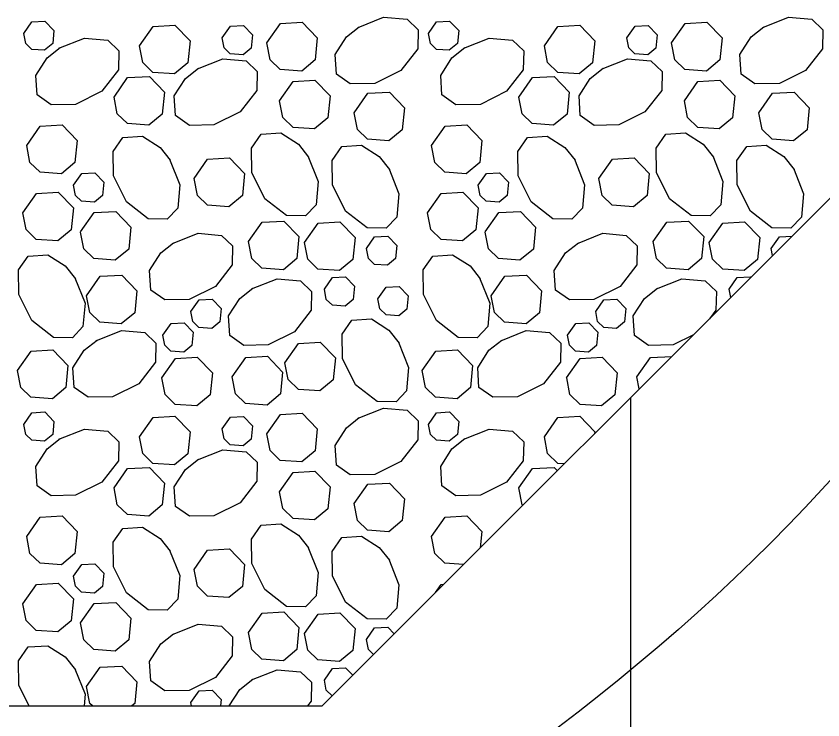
# Model space of a CAD drawing. Extents: x 636530 to 644067, y 294168 to 299122.
# Drawn here: x 638651.66 to 638667.59, y 297975.17 to 297989.08 of the extents above; entities that cross this region are included whole.
import ezdxf

# ---------------------------------------------------------------- set-up
doc = ezdxf.new("R2010")
doc.units = 0
doc.layers.add('1', color=7, linetype='Continuous')

msp = doc.modelspace()

# ---------------------------------------------------------------- linework, layer by layer
at = {"layer": '1'}
for p, q in [((638657.699, 297975.447), (638680.05, 297997.798)), ((638663.795, 297981.543), (638663.795, 297966.303)), ((638580.634, 297975.447), (638657.699, 297975.447))]:
    msp.add_line(p, q, dxfattribs=at)
for points in [[(638651.806, 297988.739), (638651.967, 297988.969), (638652.225, 297988.983), (638652.404, 297988.798), (638652.378, 297988.537), (638652.219, 297988.405), (638651.964, 297988.423), (638651.845, 297988.54), (638651.806, 297988.739)], [(638658.413, 297988.857), (638658.916, 297989.057), (638659.378, 297989.017), (638659.598, 297988.808), (638659.591, 297988.433), (638659.258, 297988.007), (638658.743, 297987.749), (638658.257, 297987.741), (638657.984, 297987.935), (638657.958, 297988.322), (638658.18, 297988.668), (638658.434, 297988.87)], [(638659.801, 297988.739), (638659.963, 297988.969), (638660.22, 297988.983), (638660.399, 297988.798), (638660.373, 297988.537), (638660.214, 297988.405), (638659.96, 297988.423), (638659.84, 297988.54), (638659.801, 297988.739)], [(638666.409, 297988.857), (638666.912, 297989.057), (638667.374, 297989.017), (638667.593, 297988.808), (638667.587, 297988.433), (638667.253, 297988.007), (638666.738, 297987.749), (638666.252, 297987.741), (638665.979, 297987.935), (638665.953, 297988.322), (638666.175, 297988.668), (638666.429, 297988.87)], [(638654.096, 297988.493), (638654.365, 297988.876), (638654.794, 297988.901), (638655.093, 297988.591), (638655.049, 297988.157), (638654.784, 297987.937), (638654.36, 297987.968), (638654.161, 297988.161), (638654.096, 297988.493)], [(638655.727, 297988.651), (638655.889, 297988.88), (638656.146, 297988.895), (638656.326, 297988.709), (638656.3, 297988.449), (638656.141, 297988.317), (638655.886, 297988.335), (638655.766, 297988.451), (638655.728, 297988.651)], [(638656.609, 297988.552), (638656.878, 297988.934), (638657.307, 297988.959), (638657.605, 297988.649), (638657.562, 297988.216), (638657.297, 297987.995), (638656.873, 297988.026), (638656.674, 297988.219), (638656.609, 297988.552)], [(638662.091, 297988.493), (638662.36, 297988.876), (638662.789, 297988.901), (638663.088, 297988.591), (638663.045, 297988.157), (638662.78, 297987.937), (638662.356, 297987.968), (638662.156, 297988.161), (638662.091, 297988.493)], [(638663.723, 297988.651), (638663.884, 297988.88), (638664.142, 297988.895), (638664.321, 297988.709), (638664.295, 297988.449), (638664.136, 297988.317), (638663.881, 297988.335), (638663.762, 297988.451), (638663.723, 297988.651)], [(638664.604, 297988.552), (638664.873, 297988.934), (638665.302, 297988.959), (638665.601, 297988.649), (638665.558, 297988.216), (638665.292, 297987.995), (638664.869, 297988.026), (638664.669, 297988.219), (638664.604, 297988.552)], [(638652.503, 297988.444), (638653.006, 297988.644), (638653.468, 297988.604), (638653.687, 297988.395), (638653.68, 297988.02), (638653.347, 297987.594), (638652.832, 297987.336), (638652.346, 297987.328), (638652.073, 297987.522), (638652.047, 297987.909), (638652.269, 297988.255), (638652.523, 297988.457)], [(638660.498, 297988.444), (638661.001, 297988.644), (638661.463, 297988.604), (638661.683, 297988.395), (638661.676, 297988.02), (638661.342, 297987.594), (638660.827, 297987.336), (638660.342, 297987.328), (638660.069, 297987.522), (638660.043, 297987.909), (638660.264, 297988.255), (638660.518, 297988.457)], [(638655.236, 297988.038), (638655.739, 297988.237), (638656.201, 297988.197), (638656.42, 297987.988), (638656.413, 297987.613), (638656.08, 297987.187), (638655.565, 297986.93), (638655.079, 297986.921), (638654.806, 297987.115), (638654.78, 297987.502), (638655.002, 297987.848), (638655.256, 297988.051)], [(638663.231, 297988.038), (638663.734, 297988.237), (638664.196, 297988.197), (638664.416, 297987.988), (638664.409, 297987.613), (638664.075, 297987.187), (638663.56, 297986.93), (638663.075, 297986.921), (638662.801, 297987.115), (638662.776, 297987.502), (638662.997, 297987.848), (638663.251, 297988.051)], [(638653.59, 297987.481), (638653.859, 297987.864), (638654.288, 297987.889), (638654.587, 297987.579), (638654.543, 297987.145), (638654.278, 297986.925), (638653.854, 297986.956), (638653.655, 297987.149), (638653.59, 297987.481)], [(638661.585, 297987.481), (638661.854, 297987.864), (638662.283, 297987.889), (638662.582, 297987.579), (638662.539, 297987.145), (638662.274, 297986.925), (638661.85, 297986.956), (638661.65, 297987.149), (638661.585, 297987.481)], [(638656.862, 297987.406), (638657.131, 297987.789), (638657.56, 297987.813), (638657.858, 297987.504), (638657.815, 297987.07), (638657.55, 297986.85), (638657.126, 297986.88), (638656.927, 297987.074), (638656.862, 297987.406)], [(638664.857, 297987.406), (638665.126, 297987.789), (638665.555, 297987.813), (638665.854, 297987.504), (638665.811, 297987.07), (638665.545, 297986.85), (638665.122, 297986.88), (638664.922, 297987.074), (638664.857, 297987.406)], [(638658.332, 297987.172), (638658.601, 297987.555), (638659.03, 297987.579), (638659.329, 297987.27), (638659.285, 297986.836), (638659.02, 297986.615), (638658.596, 297986.646), (638658.397, 297986.84), (638658.332, 297987.172)], [(638666.327, 297987.172), (638666.596, 297987.555), (638667.026, 297987.579), (638667.324, 297987.27), (638667.281, 297986.836), (638667.016, 297986.615), (638666.592, 297986.646), (638666.392, 297986.84), (638666.328, 297987.172)], [(638651.865, 297986.522), (638652.134, 297986.904), (638652.564, 297986.929), (638652.862, 297986.619), (638652.819, 297986.186), (638652.554, 297985.965), (638652.13, 297985.996), (638651.93, 297986.189), (638651.866, 297986.522)], [(638659.861, 297986.522), (638660.13, 297986.904), (638660.559, 297986.929), (638660.858, 297986.619), (638660.814, 297986.186), (638660.549, 297985.965), (638660.125, 297985.996), (638659.926, 297986.189), (638659.861, 297986.522)], [(638657.421, 297986.317), (638657.621, 297985.814), (638657.581, 297985.351), (638657.372, 297985.132), (638656.997, 297985.139), (638656.571, 297985.472), (638656.313, 297985.987), (638656.305, 297986.473), (638656.499, 297986.746), (638656.886, 297986.772), (638657.232, 297986.55), (638657.434, 297986.296)], [(638665.417, 297986.317), (638665.616, 297985.814), (638665.576, 297985.351), (638665.367, 297985.132), (638664.992, 297985.139), (638664.566, 297985.472), (638664.309, 297985.987), (638664.3, 297986.473), (638664.494, 297986.746), (638664.881, 297986.772), (638665.227, 297986.55), (638665.43, 297986.296)], [(638654.688, 297986.252), (638654.888, 297985.749), (638654.848, 297985.286), (638654.639, 297985.067), (638654.264, 297985.074), (638653.838, 297985.407), (638653.58, 297985.922), (638653.572, 297986.408), (638653.766, 297986.681), (638654.153, 297986.707), (638654.499, 297986.485), (638654.701, 297986.231)], [(638662.684, 297986.252), (638662.883, 297985.749), (638662.843, 297985.286), (638662.634, 297985.067), (638662.259, 297985.074), (638661.833, 297985.407), (638661.576, 297985.922), (638661.567, 297986.408), (638661.761, 297986.681), (638662.148, 297986.707), (638662.494, 297986.485), (638662.697, 297986.231)], [(638659.016, 297986.073), (638659.215, 297985.57), (638659.175, 297985.107), (638658.966, 297984.888), (638658.591, 297984.895), (638658.165, 297985.228), (638657.908, 297985.743), (638657.899, 297986.229), (638658.093, 297986.502), (638658.48, 297986.528), (638658.826, 297986.306), (638659.029, 297986.052)], [(638667.011, 297986.073), (638667.21, 297985.57), (638667.171, 297985.107), (638666.962, 297984.888), (638666.587, 297984.895), (638666.161, 297985.228), (638665.903, 297985.743), (638665.895, 297986.229), (638666.089, 297986.502), (638666.475, 297986.528), (638666.821, 297986.306), (638667.024, 297986.052)], [(638655.171, 297985.871), (638655.44, 297986.254), (638655.87, 297986.278), (638656.168, 297985.969), (638656.125, 297985.535), (638655.86, 297985.314), (638655.436, 297985.345), (638655.236, 297985.538), (638655.172, 297985.871)], [(638663.167, 297985.871), (638663.436, 297986.254), (638663.865, 297986.278), (638664.164, 297985.969), (638664.12, 297985.535), (638663.855, 297985.314), (638663.431, 297985.345), (638663.232, 297985.538), (638663.167, 297985.871)], [(638652.789, 297985.738), (638652.951, 297985.967), (638653.208, 297985.982), (638653.387, 297985.796), (638653.362, 297985.536), (638653.202, 297985.404), (638652.948, 297985.422), (638652.828, 297985.538), (638652.79, 297985.738)], [(638660.785, 297985.738), (638660.946, 297985.967), (638661.204, 297985.982), (638661.383, 297985.796), (638661.357, 297985.536), (638661.198, 297985.404), (638660.943, 297985.422), (638660.824, 297985.538), (638660.785, 297985.738)], [(638651.79, 297985.193), (638652.059, 297985.576), (638652.488, 297985.6), (638652.787, 297985.291), (638652.744, 297984.857), (638652.478, 297984.637), (638652.054, 297984.667), (638651.855, 297984.861), (638651.79, 297985.193)], [(638659.786, 297985.193), (638660.054, 297985.576), (638660.484, 297985.6), (638660.782, 297985.291), (638660.739, 297984.857), (638660.474, 297984.637), (638660.05, 297984.667), (638659.85, 297984.861), (638659.786, 297985.193)], [(638652.926, 297984.814), (638653.195, 297985.196), (638653.625, 297985.221), (638653.923, 297984.911), (638653.88, 297984.477), (638653.615, 297984.257), (638653.191, 297984.288), (638652.991, 297984.481), (638652.927, 297984.813)], [(638660.922, 297984.814), (638661.191, 297985.196), (638661.62, 297985.221), (638661.919, 297984.911), (638661.875, 297984.477), (638661.61, 297984.257), (638661.186, 297984.288), (638660.987, 297984.481), (638660.922, 297984.813)], [(638656.248, 297984.624), (638656.516, 297985.007), (638656.946, 297985.031), (638657.244, 297984.722), (638657.201, 297984.288), (638656.936, 297984.067), (638656.512, 297984.098), (638656.313, 297984.291), (638656.248, 297984.624)], [(638657.354, 297984.608), (638657.623, 297984.99), (638658.052, 297985.015), (638658.351, 297984.705), (638658.307, 297984.272), (638658.042, 297984.051), (638657.618, 297984.082), (638657.419, 297984.275), (638657.354, 297984.608)], [(638664.243, 297984.624), (638664.512, 297985.007), (638664.941, 297985.031), (638665.24, 297984.722), (638665.196, 297984.288), (638664.931, 297984.067), (638664.507, 297984.098), (638664.308, 297984.291), (638664.243, 297984.624)], [(638665.349, 297984.608), (638665.618, 297984.99), (638666.047, 297985.015), (638666.346, 297984.705), (638666.303, 297984.272), (638666.037, 297984.051), (638665.614, 297984.082), (638665.414, 297984.275), (638665.349, 297984.608)], [(638654.748, 297984.589), (638655.251, 297984.788), (638655.713, 297984.748), (638655.932, 297984.54), (638655.925, 297984.165), (638655.592, 297983.739), (638655.077, 297983.481), (638654.591, 297983.472), (638654.318, 297983.667), (638654.292, 297984.053), (638654.514, 297984.399), (638654.768, 297984.602)], [(638658.577, 297984.49), (638658.739, 297984.719), (638658.996, 297984.734), (638659.175, 297984.548), (638659.149, 297984.288), (638658.99, 297984.156), (638658.736, 297984.174), (638658.616, 297984.29), (638658.577, 297984.489)], [(638662.743, 297984.589), (638663.246, 297984.788), (638663.708, 297984.748), (638663.928, 297984.54), (638663.921, 297984.165), (638663.587, 297983.739), (638663.072, 297983.481), (638662.587, 297983.472), (638662.313, 297983.667), (638662.288, 297984.053), (638662.509, 297984.399), (638662.763, 297984.602)], [(638666.573, 297984.49), (638666.734, 297984.719), (638666.985, 297984.733)], [(638652.817, 297983.909), (638653.017, 297983.406), (638652.977, 297982.944), (638652.768, 297982.724), (638652.393, 297982.731), (638651.967, 297983.065), (638651.71, 297983.58), (638651.701, 297984.065), (638651.895, 297984.338), (638652.282, 297984.364), (638652.628, 297984.143), (638652.83, 297983.889)], [(638660.813, 297983.909), (638661.012, 297983.406), (638660.972, 297982.944), (638660.764, 297982.724), (638660.389, 297982.731), (638659.962, 297983.065), (638659.705, 297983.58), (638659.696, 297984.065), (638659.891, 297984.338), (638660.277, 297984.364), (638660.623, 297984.143), (638660.826, 297983.889)], [(638666.6, 297984.348), (638666.573, 297984.489)], [(638653.046, 297983.555), (638653.315, 297983.938), (638653.744, 297983.962), (638654.043, 297983.653), (638654, 297983.219), (638653.734, 297982.998), (638653.31, 297983.029), (638653.111, 297983.222), (638653.046, 297983.555)], [(638656.308, 297983.69), (638656.811, 297983.89), (638657.273, 297983.85), (638657.493, 297983.641), (638657.486, 297983.266), (638657.153, 297982.84), (638656.638, 297982.582), (638656.152, 297982.574), (638655.879, 297982.768), (638655.853, 297983.155), (638656.075, 297983.501), (638656.329, 297983.703)], [(638657.745, 297983.682), (638657.906, 297983.912), (638658.164, 297983.927), (638658.343, 297983.741), (638658.317, 297983.481), (638658.158, 297983.348), (638657.904, 297983.367), (638657.784, 297983.483), (638657.745, 297983.682)], [(638661.041, 297983.555), (638661.31, 297983.938), (638661.74, 297983.962), (638662.038, 297983.653), (638661.995, 297983.219), (638661.73, 297982.998), (638661.306, 297983.029), (638661.106, 297983.222), (638661.042, 297983.555)], [(638664.304, 297983.69), (638664.807, 297983.89), (638665.269, 297983.85), (638665.489, 297983.641), (638665.482, 297983.266), (638665.351, 297983.099)], [(638665.74, 297983.682), (638665.902, 297983.912), (638666.159, 297983.927), (638666.169, 297983.917)], [(638658.804, 297983.493), (638658.966, 297983.723), (638659.223, 297983.738), (638659.402, 297983.552), (638659.376, 297983.292), (638659.217, 297983.159), (638658.963, 297983.178), (638658.843, 297983.294), (638658.804, 297983.493)], [(638665.035, 297982.783), (638664.633, 297982.582), (638664.148, 297982.574), (638663.874, 297982.768), (638663.848, 297983.155), (638664.07, 297983.501), (638664.324, 297983.703)], [(638665.772, 297983.52), (638665.741, 297983.682)], [(638655.11, 297983.241), (638655.271, 297983.471), (638655.529, 297983.485), (638655.708, 297983.3), (638655.682, 297983.04), (638655.523, 297982.907), (638655.268, 297982.926), (638655.149, 297983.042), (638655.11, 297983.241)], [(638663.105, 297983.241), (638663.266, 297983.471), (638663.524, 297983.485), (638663.703, 297983.3), (638663.677, 297983.04), (638663.518, 297982.907), (638663.264, 297982.926), (638663.144, 297983.042), (638663.105, 297983.241)], [(638659.211, 297982.64), (638659.41, 297982.137), (638659.37, 297981.675), (638659.161, 297981.455), (638658.786, 297981.462), (638658.36, 297981.796), (638658.103, 297982.311), (638658.094, 297982.796), (638658.288, 297983.07), (638658.675, 297983.095), (638659.021, 297982.874), (638659.224, 297982.62)], [(638654.555, 297982.775), (638654.716, 297983.004), (638654.974, 297983.019), (638655.153, 297982.833), (638655.127, 297982.573), (638654.968, 297982.441), (638654.713, 297982.459), (638654.594, 297982.575), (638654.555, 297982.775)], [(638662.55, 297982.775), (638662.712, 297983.004), (638662.969, 297983.019), (638663.148, 297982.833), (638663.122, 297982.573), (638662.963, 297982.441), (638662.709, 297982.459), (638662.589, 297982.575), (638662.55, 297982.775)], [(638653.234, 297982.666), (638653.737, 297982.865), (638654.199, 297982.825), (638654.419, 297982.616), (638654.412, 297982.241), (638654.078, 297981.815), (638653.563, 297981.558), (638653.078, 297981.549), (638652.805, 297981.743), (638652.779, 297982.13), (638653, 297982.476), (638653.254, 297982.678)], [(638661.229, 297982.666), (638661.733, 297982.865), (638662.195, 297982.825), (638662.414, 297982.616), (638662.407, 297982.241), (638662.074, 297981.815), (638661.559, 297981.558), (638661.073, 297981.549), (638660.8, 297981.743), (638660.774, 297982.13), (638660.996, 297982.476), (638661.25, 297982.678)], [(638656.967, 297982.23), (638657.236, 297982.613), (638657.665, 297982.637), (638657.964, 297982.328), (638657.921, 297981.894), (638657.655, 297981.674), (638657.232, 297981.704), (638657.032, 297981.898), (638656.967, 297982.23)], [(638651.683, 297982.076), (638651.952, 297982.458), (638652.382, 297982.483), (638652.68, 297982.173), (638652.637, 297981.74), (638652.372, 297981.519), (638651.948, 297981.55), (638651.748, 297981.743), (638651.684, 297982.076)], [(638659.679, 297982.076), (638659.948, 297982.458), (638660.377, 297982.483), (638660.675, 297982.173), (638660.632, 297981.74), (638660.367, 297981.519), (638659.943, 297981.55), (638659.744, 297981.743), (638659.679, 297982.076)], [(638654.537, 297981.934), (638654.806, 297982.316), (638655.235, 297982.341), (638655.534, 297982.032), (638655.49, 297981.598), (638655.225, 297981.377), (638654.801, 297981.408), (638654.602, 297981.601), (638654.537, 297981.934)], [(638655.924, 297981.95), (638656.193, 297982.332), (638656.623, 297982.357), (638656.921, 297982.047), (638656.878, 297981.614), (638656.613, 297981.393), (638656.189, 297981.424), (638655.989, 297981.617), (638655.925, 297981.95)], [(638662.532, 297981.934), (638662.801, 297982.316), (638663.231, 297982.341), (638663.529, 297982.032), (638663.486, 297981.598), (638663.221, 297981.377), (638662.797, 297981.408), (638662.597, 297981.601), (638662.533, 297981.934)], [(638663.92, 297981.95), (638664.189, 297982.332), (638664.608, 297982.356)], [(638663.966, 297981.714), (638663.92, 297981.95)], [(638658.413, 297981.132), (638658.916, 297981.331), (638659.378, 297981.291), (638659.598, 297981.082), (638659.591, 297980.707), (638659.258, 297980.281), (638658.743, 297980.024), (638658.257, 297980.015), (638657.984, 297980.209), (638657.958, 297980.596), (638658.18, 297980.942), (638658.434, 297981.145)], [(638651.806, 297981.013), (638651.967, 297981.243), (638652.225, 297981.257), (638652.404, 297981.072), (638652.378, 297980.812), (638652.219, 297980.679), (638651.964, 297980.698), (638651.845, 297980.814), (638651.806, 297981.013)], [(638654.096, 297980.768), (638654.365, 297981.15), (638654.794, 297981.175), (638655.093, 297980.865), (638655.049, 297980.432), (638654.784, 297980.211), (638654.36, 297980.242), (638654.161, 297980.435), (638654.096, 297980.768)], [(638655.727, 297980.925), (638655.889, 297981.154), (638656.146, 297981.169), (638656.326, 297980.983), (638656.3, 297980.723), (638656.141, 297980.591), (638655.886, 297980.609), (638655.766, 297980.725), (638655.728, 297980.925)], [(638656.609, 297980.826), (638656.878, 297981.208), (638657.307, 297981.233), (638657.605, 297980.923), (638657.562, 297980.49), (638657.297, 297980.269), (638656.873, 297980.3), (638656.674, 297980.493), (638656.609, 297980.826)], [(638659.801, 297981.013), (638659.963, 297981.243), (638660.22, 297981.257), (638660.399, 297981.072), (638660.373, 297980.812), (638660.214, 297980.679), (638659.96, 297980.698), (638659.84, 297980.814), (638659.801, 297981.013)], [(638662.091, 297980.768), (638662.36, 297981.15), (638662.789, 297981.175), (638663.088, 297980.865), (638663.085, 297980.833)], [(638652.503, 297980.719), (638653.006, 297980.918), (638653.468, 297980.878), (638653.687, 297980.669), (638653.68, 297980.294), (638653.347, 297979.868), (638652.832, 297979.611), (638652.346, 297979.602), (638652.073, 297979.796), (638652.047, 297980.183), (638652.269, 297980.529), (638652.523, 297980.732)], [(638660.498, 297980.719), (638661.001, 297980.918), (638661.463, 297980.878), (638661.683, 297980.669), (638661.676, 297980.294), (638661.342, 297979.868), (638660.827, 297979.611), (638660.342, 297979.602), (638660.069, 297979.796), (638660.043, 297980.183), (638660.264, 297980.529), (638660.518, 297980.732)], [(638662.484, 297980.232), (638662.356, 297980.242), (638662.156, 297980.435), (638662.091, 297980.768)], [(638655.236, 297980.312), (638655.739, 297980.511), (638656.201, 297980.471), (638656.42, 297980.263), (638656.413, 297979.888), (638656.08, 297979.462), (638655.565, 297979.204), (638655.079, 297979.195), (638654.806, 297979.39), (638654.78, 297979.776), (638655.002, 297980.122), (638655.256, 297980.325)], [(638653.59, 297979.756), (638653.859, 297980.138), (638654.288, 297980.163), (638654.587, 297979.853), (638654.543, 297979.42), (638654.278, 297979.199), (638653.854, 297979.23), (638653.655, 297979.423), (638653.59, 297979.756)], [(638656.862, 297979.681), (638657.131, 297980.063), (638657.56, 297980.088), (638657.858, 297979.778), (638657.815, 297979.345), (638657.55, 297979.124), (638657.126, 297979.155), (638656.927, 297979.348), (638656.862, 297979.681)], [(638661.585, 297979.756), (638661.854, 297980.138), (638662.283, 297980.163), (638662.348, 297980.096)], [(638658.332, 297979.446), (638658.601, 297979.829), (638659.03, 297979.853), (638659.329, 297979.544), (638659.285, 297979.11), (638659.02, 297978.89), (638658.596, 297978.92), (638658.397, 297979.114), (638658.332, 297979.446)], [(638661.663, 297979.411), (638661.65, 297979.423), (638661.585, 297979.756)], [(638651.865, 297978.796), (638652.134, 297979.178), (638652.564, 297979.203), (638652.862, 297978.893), (638652.819, 297978.46), (638652.554, 297978.239), (638652.13, 297978.27), (638651.93, 297978.463), (638651.866, 297978.796)], [(638659.861, 297978.796), (638660.13, 297979.178), (638660.559, 297979.203), (638660.858, 297978.893), (638660.826, 297978.574)], [(638654.688, 297978.526), (638654.888, 297978.023), (638654.848, 297977.561), (638654.639, 297977.341), (638654.264, 297977.348), (638653.838, 297977.681), (638653.58, 297978.196), (638653.572, 297978.682), (638653.766, 297978.955), (638654.153, 297978.981), (638654.499, 297978.759), (638654.701, 297978.505)], [(638657.421, 297978.591), (638657.621, 297978.088), (638657.581, 297977.626), (638657.372, 297977.406), (638656.997, 297977.413), (638656.571, 297977.746), (638656.313, 297978.262), (638656.305, 297978.747), (638656.499, 297979.02), (638656.886, 297979.046), (638657.232, 297978.825), (638657.434, 297978.571)], [(638659.016, 297978.347), (638659.215, 297977.844), (638659.175, 297977.382), (638658.966, 297977.162), (638658.591, 297977.169), (638658.165, 297977.502), (638657.908, 297978.018), (638657.899, 297978.503), (638658.093, 297978.776), (638658.48, 297978.802), (638658.826, 297978.581), (638659.029, 297978.327)], [(638660.495, 297978.243), (638660.125, 297978.27), (638659.926, 297978.463), (638659.861, 297978.796)], [(638655.171, 297978.145), (638655.44, 297978.528), (638655.87, 297978.552), (638656.168, 297978.243), (638656.125, 297977.809), (638655.86, 297977.589), (638655.436, 297977.619), (638655.236, 297977.813), (638655.172, 297978.145)], [(638652.789, 297978.012), (638652.951, 297978.242), (638653.208, 297978.256), (638653.387, 297978.071), (638653.362, 297977.81), (638653.202, 297977.678), (638652.948, 297977.697), (638652.828, 297977.813), (638652.79, 297978.012)], [(638651.79, 297977.468), (638652.059, 297977.85), (638652.488, 297977.875), (638652.787, 297977.565), (638652.744, 297977.131), (638652.478, 297976.911), (638652.054, 297976.942), (638651.855, 297977.135), (638651.79, 297977.467)], [(638659.942, 297977.69), (638660.054, 297977.85), (638660.105, 297977.853)], [(638652.926, 297977.088), (638653.195, 297977.47), (638653.625, 297977.495), (638653.923, 297977.185), (638653.88, 297976.752), (638653.615, 297976.531), (638653.191, 297976.562), (638652.991, 297976.755), (638652.927, 297977.088)], [(638656.248, 297976.898), (638656.516, 297977.281), (638656.946, 297977.305), (638657.244, 297976.996), (638657.201, 297976.562), (638656.936, 297976.342), (638656.512, 297976.372), (638656.313, 297976.566), (638656.248, 297976.898)], [(638657.354, 297976.882), (638657.623, 297977.264), (638658.052, 297977.289), (638658.351, 297976.979), (638658.307, 297976.546), (638658.042, 297976.325), (638657.618, 297976.356), (638657.419, 297976.549), (638657.354, 297976.882)], [(638654.748, 297976.863), (638655.251, 297977.063), (638655.713, 297977.023), (638655.932, 297976.814), (638655.925, 297976.439), (638655.592, 297976.013), (638655.077, 297975.755), (638654.591, 297975.747), (638654.318, 297975.941), (638654.292, 297976.328), (638654.514, 297976.673), (638654.768, 297976.876)], [(638658.577, 297976.764), (638658.739, 297976.993), (638658.996, 297977.008), (638659.126, 297976.874)], [(638658.718, 297976.466), (638658.616, 297976.564), (638658.577, 297976.764)], [(638651.913, 297975.447), (638651.71, 297975.854), (638651.701, 297976.339), (638651.895, 297976.613), (638652.282, 297976.639), (638652.628, 297976.417), (638652.83, 297976.163)], [(638653.046, 297975.829), (638653.315, 297976.212), (638653.744, 297976.236), (638654.043, 297975.927), (638654, 297975.493), (638653.944, 297975.447)], [(638652.817, 297976.183), (638653.017, 297975.68), (638652.997, 297975.447)], [(638656.308, 297975.965), (638656.811, 297976.164), (638657.273, 297976.124), (638657.493, 297975.915), (638657.486, 297975.54), (638657.413, 297975.447)], [(638657.745, 297975.957), (638657.906, 297976.186), (638658.164, 297976.201), (638658.306, 297976.054)], [(638655.864, 297975.447), (638656.075, 297975.775), (638656.329, 297975.977)], [(638657.898, 297975.646), (638657.784, 297975.757), (638657.745, 297975.957)], [(638653.162, 297975.447), (638653.111, 297975.497), (638653.046, 297975.829)], [(638655.11, 297975.515), (638655.271, 297975.745), (638655.529, 297975.76), (638655.708, 297975.574), (638655.695, 297975.447)], [(638655.123, 297975.447), (638655.11, 297975.515)]]:
    msp.add_lwpolyline(points, dxfattribs=at)
msp.add_ellipse((638619.083, 297996.196), major_axis=(-55.517, 0), ratio=0.608854, dxfattribs=at)

doc.saveas('drawing.dxf')
